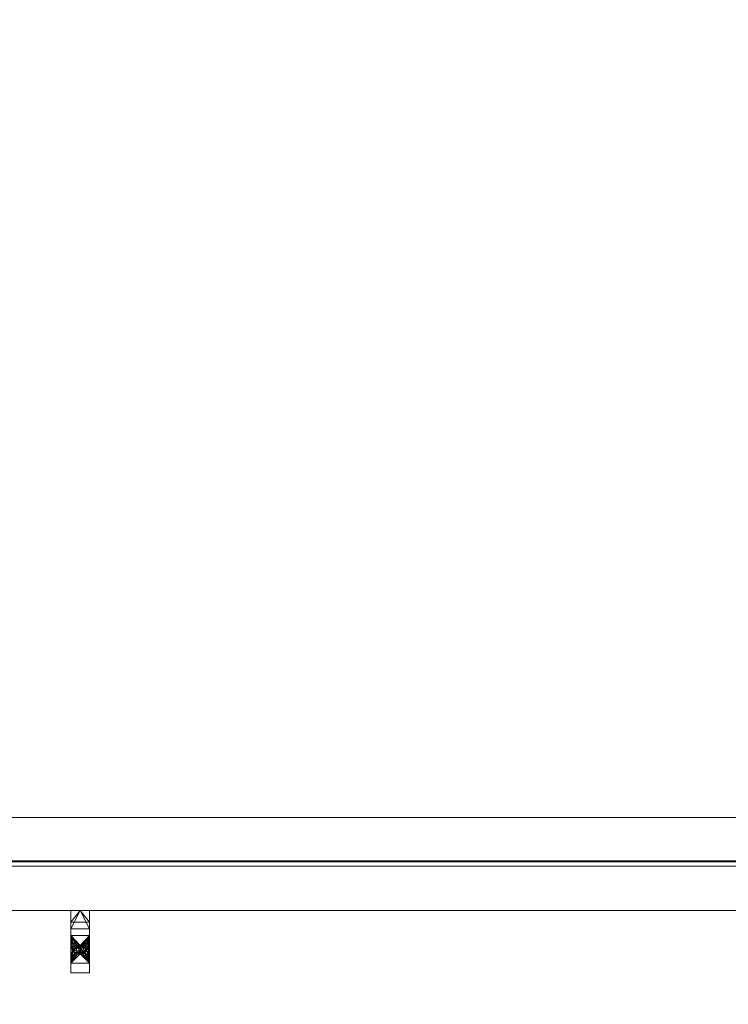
# Model space of a CAD drawing. Header units: millimetres. Extents: x -20851 to -17632, y 368 to 3070.
# Tile 624 of 656: x -18780 to -18477, y 2228 to 2649. Entities that reach past the tile are written whole.
import ezdxf

# ---------------------------------------------------------------- set-up
doc = ezdxf.new("R2010")
doc.units = ezdxf.units.MM
for name, color, linetype, lineweight in [('A-FLOR', 192, 'Continuous', 25), ('G-IMPT', 8, 'Continuous', 18), ('I-FURN', 30, 'Continuous', 18)]:
    doc.layers.add(name, color=color, linetype=linetype, lineweight=lineweight)

# ---------------------------------------------------------------- blocks, each defined once
blk = doc.blocks.new('Kitchen_Cabinets_FINSA_Pro-Base-Sink-unit-1200-blanc - Opening Type - _Two hinged doors_ Height - _800 mm_-1380536-3D GeiniaSet Tek cas 3')
at = {"layer": 'G-IMPT'}
mesh = blk.add_polyface(dxfattribs=at)
corners = [(-584, -579, 145.25), (-584, -35, 145.25), (584, -35, 145.25), (584, -579, 145.25)]
mesh.append_faces([[corners[k] for k in face] for face in [(0, 1, 2, 3)]])
mesh = blk.add_polyface(dxfattribs=at)
corners = [(-584, -579, 161.25), (584, -579, 161.25), (584, -35, 161.25), (-584, -35, 161.25)]
mesh.append_faces([[corners[k] for k in face] for face in [(1, 2, 3, 0)]])
mesh = blk.add_polyface(dxfattribs=at)
corners = [(-574, -560.5, 944.25), (574, -560.5, 944.25), (574, -560.5, 928.25), (-574, -560.5, 928.25)]
mesh.append_faces([[corners[k] for k in face] for face in [(3, 0, 1, 2)]])
mesh = blk.add_polyface(dxfattribs=at)
corners = [(-574, -579.5, 944.25), (574, -579.5, 944.25), (574, -560.5, 944.25), (-574, -560.5, 944.25)]
mesh.append_faces([[corners[k] for k in face] for face in [(0, 1, 2, 3)]])
mesh = blk.add_polyface(dxfattribs=at)
corners = [(-574, -579.5, 928.25), (-574, -560.5, 928.25), (574, -560.5, 928.25), (574, -579.5, 928.25)]
mesh.append_faces([[corners[k] for k in face] for face in [(3, 0, 1, 2)]])
mesh = blk.add_polyface(dxfattribs=at)
corners = [(-584, -579, 145.25), (584, -579, 145.25), (584, -579, 161.25), (-584, -579, 161.25)]
mesh.append_faces([[corners[k] for k in face] for face in [(3, 0, 1, 2)]])
mesh = blk.add_polyface(dxfattribs=at)
corners = [(574, -579.5, 944.25), (-574, -579.5, 944.25), (-574, -579.5, 928.25), (574, -579.5, 928.25)]
mesh.append_faces([[corners[k] for k in face] for face in [(1, 2, 3, 0)]])
mesh = blk.add_polyface(dxfattribs=at)
corners = [(1.11, -581.31, 943.75), (599.11, -581.31, 943.75), (599.11, -581.31, 145.75), (1.11, -581.31, 145.75)]
mesh.append_faces([[corners[k] for k in face] for face in [(0, 1, 2, 3)]])
mesh = blk.add_polyface(dxfattribs=at)
corners = [(1.11, -600.31, 943.75), (599.11, -600.31, 943.75), (599.11, -581.31, 943.75), (1.11, -581.31, 943.75)]
mesh.append_faces([[corners[k] for k in face] for face in [(0, 1, 2, 3)]])
mesh = blk.add_polyface(dxfattribs=at)
corners = [(1.11, -600.31, 145.75), (1.11, -581.31, 145.75), (599.11, -581.31, 145.75), (599.11, -600.31, 145.75)]
mesh.append_faces([[corners[k] for k in face] for face in [(3, 0, 1, 2)]])
mesh = blk.add_polyface(dxfattribs=at)
corners = [(599.11, -600.31, 943.75), (1.11, -600.31, 943.75), (1.11, -600.31, 145.75), (599.11, -600.31, 145.75)]
mesh.append_faces([[corners[k] for k in face] for face in [(2, 3, 0, 1)]])
mesh = blk.add_polyface(dxfattribs=at)
corners = [(46.89, -626.81, 708.75), (46.89, -600.31, 708.75), (54.89, -600.31, 708.75), (54.89, -626.81, 708.75)]
mesh.append_faces([[corners[k] for k in face] for face in [(3, 0, 1, 2)]])
mesh = blk.add_polyface(dxfattribs=at)
corners = [(46.89, -600.31, 900.75), (46.89, -626.81, 900.75), (54.89, -626.81, 900.75), (54.89, -600.31, 900.75)]
mesh.append_faces([[corners[k] for k in face] for face in [(2, 3, 0, 1)]])
mesh = blk.add_polyface(dxfattribs=at)
corners = [(46.89, -626.81, 900.75), (46.89, -600.31, 900.75), (46.89, -600.31, 880.25), (46.89, -608.06, 880.25), (46.89, -615.81, 880.25), (46.89, -617.08, 879.96), (46.89, -618.3, 879.53), (46.89, -619.45, 878.92), (46.89, -620.47, 878.13), (46.89, -621.32, 877.15), (46.89, -621.97, 876.03), (46.89, -622.42, 874.81), (46.89, -622.69, 873.54), (46.89, -622.81, 872.25), (46.89, -622.81, 804.75), (46.89, -622.81, 737.25), (46.89, -622.69, 735.96), (46.89, -622.42, 734.69), (46.89, -621.97, 733.47), (46.89, -621.32, 732.35), (46.89, -620.47, 731.37), (46.89, -619.45, 730.58), (46.89, -618.3, 729.97), (46.89, -617.08, 729.54), (46.89, -615.81, 729.25), (46.89, -608.06, 729.25), (46.89, -600.31, 729.25), (46.89, -600.31, 708.75), (46.89, -626.81, 708.75)]
mesh.append_faces([[corners[k] for k in face] for face in [(16, 28, 15), (14, 0, 13), (22, 28, 21), (23, 28, 22), (21, 28, 20), (6, 0, 5), (7, 0, 6)]], dxfattribs={"vtx0": -1, "vtx1": -1})
mesh.append_faces([[corners[k] for k in face] for face in [(28, 18, 19), (28, 16, 17), (28, 17, 18), (0, 10, 11), (0, 8, 9), (0, 9, 10), (28, 23, 24, 27)]], dxfattribs={"vtx0": -1, "vtx2": -1})
mesh.append_faces([[corners[k] for k in face] for face in [(3, 4, 1, 2)]], dxfattribs={"vtx1": -1})
mesh.append_faces([[corners[k] for k in face] for face in [(19, 20, 28), (12, 13, 0), (11, 12, 0), (7, 8, 0)]], dxfattribs={"vtx1": -1, "vtx2": -1})
mesh.append_faces([[corners[k] for k in face] for face in [(14, 15, 28, 0), (4, 5, 0, 1)]], dxfattribs={"vtx1": -1, "vtx3": -1})
mesh.append_faces([[corners[k] for k in face] for face in [(25, 26, 27, 24)]], dxfattribs={"vtx2": -1})
mesh = blk.add_polyface(dxfattribs=at)
corners = [(46.89, -600.31, 708.75), (46.89, -600.31, 729.25), (50.89, -600.31, 733.25), (54.89, -600.31, 729.25), (54.89, -600.31, 708.75)]
mesh.append_faces([[corners[k] for k in face] for face in [(4, 0, 1)]], dxfattribs={"vtx2": -1})
mesh.append_faces([[corners[k] for k in face] for face in [(1, 2, 3, 4)]], dxfattribs={"vtx3": -1})
mesh = blk.add_polyface(dxfattribs=at)
corners = [(46.89, -600.31, 900.75), (54.89, -600.31, 900.75), (54.89, -600.31, 880.25), (50.89, -600.31, 876.25), (46.89, -600.31, 880.25)]
mesh.append_faces([[corners[k] for k in face] for face in [(0, 1, 2, 4), (2, 3, 4)]], dxfattribs={"vtx2": -1})
mesh = blk.add_polyface(dxfattribs=at)
corners = [(46.89, -600.31, 729.25), (46.89, -608.06, 729.25), (46.89, -615.81, 729.25), (47.08, -615.6, 730.48), (47.65, -615.41, 731.59), (48.53, -615.26, 732.48), (49.65, -615.17, 733.05), (50.89, -615.13, 733.25), (52.13, -615.17, 733.05), (53.25, -615.26, 732.48), (54.13, -615.41, 731.59), (54.7, -615.6, 730.48), (54.89, -615.81, 729.25), (54.89, -608.06, 729.25), (54.89, -600.31, 729.25), (50.89, -600.31, 733.25), (46.89, -610.88, 729.25), (54.89, -610.88, 729.25), (46.89, -613.34, 729.25), (54.89, -613.34, 729.25), (46.89, -605.24, 729.25), (54.89, -605.24, 729.25)]
mesh.append_faces([[corners[k] for k in face] for face in [(19, 11, 12)]], dxfattribs={"vtx0": -1})
mesh.append_faces([[corners[k] for k in face] for face in [(7, 16, 6), (6, 18, 5), (11, 19, 10)]], dxfattribs={"vtx0": -1, "vtx1": -1})
mesh.append_faces([[corners[k] for k in face] for face in [(20, 21, 15), (16, 7, 17)]], dxfattribs={"vtx0": -1, "vtx1": -1, "vtx2": -1})
mesh.append_faces([[corners[k] for k in face] for face in [(18, 3, 4), (8, 19, 17), (19, 8, 9)]], dxfattribs={"vtx0": -1, "vtx2": -1})
mesh.append_faces([[corners[k] for k in face] for face in [(9, 10, 19), (4, 5, 18), (16, 18, 6), (7, 8, 17)]], dxfattribs={"vtx1": -1, "vtx2": -1})
mesh.append_faces([[corners[k] for k in face] for face in [(1, 16, 17, 13), (20, 1, 13, 21)]], dxfattribs={"vtx1": -1, "vtx3": -1})
mesh.append_faces([[corners[k] for k in face] for face in [(15, 0, 20), (21, 14, 15), (18, 2, 3)]], dxfattribs={"vtx2": -1})
mesh = blk.add_polyface(dxfattribs=at)
corners = [(46.89, -615.81, 880.25), (46.89, -608.06, 880.25), (46.89, -600.31, 880.25), (50.89, -600.31, 876.25), (54.89, -600.31, 880.25), (54.89, -608.06, 880.25), (54.89, -615.81, 880.25), (54.69, -615.81, 879), (54.12, -615.81, 877.88), (53.23, -615.81, 877), (52.11, -615.81, 876.44), (50.89, -615.81, 876.25), (49.67, -615.81, 876.44), (48.55, -615.81, 877), (47.67, -615.81, 877.88), (47.09, -615.81, 879), (46.89, -610.88, 880.25), (54.89, -610.88, 880.25)]
mesh.append_faces([[corners[k] for k in face] for face in [(3, 1, 2), (5, 3, 4)]], dxfattribs={"vtx0": -1})
mesh.append_faces([[corners[k] for k in face] for face in [(15, 16, 14), (12, 16, 11)]], dxfattribs={"vtx0": -1, "vtx1": -1})
mesh.append_faces([[corners[k] for k in face] for face in [(5, 1, 3), (11, 16, 17)]], dxfattribs={"vtx0": -1, "vtx1": -1, "vtx2": -1})
mesh.append_faces([[corners[k] for k in face] for face in [(16, 12, 13), (17, 10, 11), (16, 13, 14), (17, 7, 8), (17, 8, 9)]], dxfattribs={"vtx0": -1, "vtx2": -1})
mesh.append_faces([[corners[k] for k in face] for face in [(9, 10, 17)]], dxfattribs={"vtx1": -1, "vtx2": -1})
mesh.append_faces([[corners[k] for k in face] for face in [(5, 17, 16, 1)]], dxfattribs={"vtx1": -1, "vtx3": -1})
mesh.append_faces([[corners[k] for k in face] for face in [(15, 0, 16), (17, 6, 7)]], dxfattribs={"vtx2": -1})
mesh = blk.add_polyface(dxfattribs=at)
corners = [(54.89, -600.31, 900.75), (54.89, -626.81, 900.75), (54.89, -626.81, 708.75), (54.89, -600.31, 708.75), (54.89, -600.31, 729.25), (54.89, -608.06, 729.25), (54.89, -615.81, 729.25), (54.89, -617.08, 729.54), (54.89, -618.3, 729.97), (54.89, -619.45, 730.58), (54.89, -620.47, 731.37), (54.89, -621.32, 732.35), (54.89, -621.97, 733.47), (54.89, -622.42, 734.69), (54.89, -622.69, 735.96), (54.89, -622.81, 737.25), (54.89, -622.81, 804.75), (54.89, -622.81, 872.25), (54.89, -622.69, 873.54), (54.89, -622.42, 874.81), (54.89, -621.97, 876.03), (54.89, -621.32, 877.15), (54.89, -620.47, 878.13), (54.89, -619.45, 878.92), (54.89, -618.3, 879.53), (54.89, -617.08, 879.96), (54.89, -615.81, 880.25), (54.89, -608.06, 880.25), (54.89, -600.31, 880.25)]
mesh.append_faces([[corners[k] for k in face] for face in [(14, 2, 13), (21, 1, 20), (19, 1, 18), (23, 1, 22)]], dxfattribs={"vtx0": -1, "vtx1": -1})
mesh.append_faces([[corners[k] for k in face] for face in [(2, 7, 8), (26, 0, 1, 25), (2, 10, 11), (2, 11, 12), (2, 14, 15), (2, 9, 10), (1, 19, 20), (1, 21, 22)]], dxfattribs={"vtx0": -1, "vtx2": -1})
mesh.append_faces([[corners[k] for k in face] for face in [(8, 9, 2), (24, 25, 1), (23, 24, 1), (12, 13, 2), (15, 16, 2), (17, 18, 1)]], dxfattribs={"vtx1": -1, "vtx2": -1})
mesh.append_faces([[corners[k] for k in face] for face in [(6, 7, 2, 3), (16, 17, 1, 2)]], dxfattribs={"vtx1": -1, "vtx3": -1})
mesh.append_faces([[corners[k] for k in face] for face in [(27, 28, 0, 26)]], dxfattribs={"vtx2": -1})
mesh.append_faces([[corners[k] for k in face] for face in [(3, 4, 5, 6)]], dxfattribs={"vtx3": -1})
mesh = blk.add_polyface(dxfattribs=at)
corners = [(46.89, -615.81, 729.25), (46.89, -617.08, 729.53), (46.89, -618.3, 729.97), (46.89, -619.45, 730.57), (46.89, -620.47, 731.37), (46.89, -621.32, 732.35), (46.89, -621.97, 733.47), (46.89, -622.42, 734.69), (46.89, -622.69, 735.96), (46.89, -622.81, 737.25), (47.09, -621.57, 737.25), (47.65, -620.46, 737.25), (48.54, -619.57, 737.25), (49.65, -619, 737.25), (50.89, -618.8, 737.25), (52.13, -619, 737.25), (53.24, -619.57, 737.25), (54.13, -620.46, 737.25), (54.69, -621.57, 737.25), (54.89, -622.81, 737.25), (54.89, -622.69, 735.96), (54.89, -622.42, 734.69), (54.89, -621.97, 733.47), (54.89, -621.32, 732.35), (54.89, -620.47, 731.37), (54.89, -619.45, 730.57), (54.89, -618.3, 729.97), (54.89, -617.08, 729.53), (54.89, -615.81, 729.25), (54.69, -615.6, 730.47), (54.12, -615.41, 731.58), (53.23, -615.26, 732.45), (52.12, -615.17, 733), (50.89, -615.13, 733.19), (49.66, -615.17, 733), (48.55, -615.26, 732.45), (47.66, -615.41, 731.58), (47.09, -615.6, 730.47), (52.97, -618.35, 734.08), (48.81, -618.35, 734.08), (53.71, -617.42, 732.68), (51.5, -617.06, 733.75), (48.07, -617.42, 732.68), (50.89, -618.02, 734.6)]
mesh.append_faces([[corners[k] for k in face] for face in [(4, 42, 3), (26, 40, 25), (2, 37, 1), (25, 40, 24), (31, 40, 30), (27, 29, 26), (7, 11, 6), (14, 43, 13), (15, 43, 14), (23, 38, 22), (17, 38, 16), (34, 41, 33)]], dxfattribs={"vtx0": -1, "vtx1": -1})
mesh.append_faces([[corners[k] for k in face] for face in [(2, 42, 37), (4, 39, 42), (41, 42, 39), (24, 40, 38), (38, 40, 41), (42, 41, 34), (13, 43, 39), (40, 26, 29), (11, 39, 6), (41, 43, 38), (15, 38, 43), (40, 32, 41), (43, 41, 39), (22, 38, 17)]], dxfattribs={"vtx0": -1, "vtx1": -1, "vtx2": -1})
mesh.append_faces([[corners[k] for k in face] for face in [(42, 2, 3), (42, 34, 35), (40, 31, 32), (39, 4, 5), (42, 36, 37), (39, 11, 12), (17, 21, 22), (18, 20, 21), (21, 17, 18), (39, 5, 6)]], dxfattribs={"vtx0": -1, "vtx2": -1})
mesh.append_faces([[corners[k] for k in face] for face in [(28, 29, 27)]], dxfattribs={"vtx1": -1})
mesh.append_faces([[corners[k] for k in face] for face in [(15, 16, 38), (29, 30, 40), (32, 33, 41), (12, 13, 39), (7, 8, 10), (10, 11, 7), (35, 36, 42), (23, 24, 38)]], dxfattribs={"vtx1": -1, "vtx2": -1})
mesh.append_faces([[corners[k] for k in face] for face in [(37, 0, 1), (8, 9, 10), (18, 19, 20)]], dxfattribs={"vtx2": -1})
mesh = blk.add_polyface(dxfattribs=at)
corners = [(46.89, -622.81, 872.25), (46.89, -622.69, 873.54), (46.89, -622.42, 874.81), (46.89, -621.97, 876.03), (46.89, -621.32, 877.15), (46.89, -620.47, 878.13), (46.89, -619.45, 878.93), (46.89, -618.3, 879.53), (46.89, -617.08, 879.97), (46.89, -615.81, 880.25), (47.08, -615.81, 879), (47.65, -615.81, 877.87), (48.53, -615.8, 876.96), (49.64, -615.79, 876.37), (50.89, -615.79, 876.17), (52.14, -615.79, 876.37), (53.25, -615.8, 876.96), (54.13, -615.81, 877.87), (54.7, -615.81, 879), (54.89, -615.81, 880.25), (54.89, -617.08, 879.97), (54.89, -618.3, 879.53), (54.89, -619.45, 878.93), (54.89, -620.47, 878.13), (54.89, -621.32, 877.15), (54.89, -621.97, 876.03), (54.89, -622.42, 874.81), (54.89, -622.69, 873.54), (54.89, -622.81, 872.25), (54.69, -621.58, 872.2), (54.13, -620.46, 872.15), (53.24, -619.58, 872.11), (52.12, -619.01, 872.09), (50.89, -618.81, 872.08), (49.66, -619.01, 872.09), (48.54, -619.58, 872.11), (47.65, -620.46, 872.15), (47.09, -621.58, 872.2), (49.09, -618.36, 875.16), (53.07, -618.51, 875.33), (47.45, -619.9, 875.59), (47.75, -618.09, 876.86), (51.11, -618.42, 874.19), (51.08, -617.63, 875.31)]
mesh.append_faces([[corners[k] for k in face] for face in [(34, 42, 33), (5, 40, 4), (2, 37, 1), (31, 39, 30), (27, 29, 26), (17, 39, 16), (6, 41, 5), (11, 41, 10), (15, 43, 14), (23, 39, 22), (16, 39, 15), (12, 41, 11)]], dxfattribs={"vtx0": -1, "vtx1": -1})
mesh.append_faces([[corners[k] for k in face] for face in [(2, 40, 37), (35, 40, 38), (38, 42, 34), (42, 38, 43), (13, 43, 38), (30, 39, 26), (38, 40, 41), (42, 39, 31), (41, 7, 10), (41, 13, 38), (39, 43, 15), (43, 39, 42), (22, 39, 17), (41, 40, 5)]], dxfattribs={"vtx0": -1, "vtx1": -1, "vtx2": -1})
mesh.append_faces([[corners[k] for k in face] for face in [(43, 13, 14), (40, 36, 37), (40, 2, 3), (26, 29, 30), (39, 25, 26), (17, 21, 22), (18, 20, 21), (40, 35, 36), (21, 17, 18), (41, 6, 7)]], dxfattribs={"vtx0": -1, "vtx2": -1})
mesh.append_faces([[corners[k] for k in face] for face in [(28, 29, 27)]], dxfattribs={"vtx1": -1})
mesh.append_faces([[corners[k] for k in face] for face in [(3, 4, 40), (34, 35, 38), (24, 25, 39), (32, 33, 42), (7, 8, 10), (31, 32, 42), (12, 13, 41), (23, 24, 39)]], dxfattribs={"vtx1": -1, "vtx2": -1})
mesh.append_faces([[corners[k] for k in face] for face in [(37, 0, 1), (8, 9, 10), (18, 19, 20)]], dxfattribs={"vtx2": -1})
mesh = blk.add_polyface(dxfattribs=at)
corners = [(46.89, -622.81, 737.25), (46.89, -622.81, 804.75), (46.89, -622.81, 872.25), (47.09, -621.57, 872.2), (47.65, -620.46, 872.15), (48.54, -619.57, 872.11), (49.65, -619.01, 872.09), (50.89, -618.81, 872.08), (52.13, -619.01, 872.09), (53.24, -619.57, 872.11), (54.13, -620.46, 872.15), (54.69, -621.57, 872.2), (54.89, -622.81, 872.25), (54.89, -622.81, 804.75), (54.89, -622.81, 737.25), (54.69, -621.57, 737.25), (54.13, -620.46, 737.25), (53.24, -619.57, 737.25), (52.13, -619.01, 737.25), (50.89, -618.81, 737.25), (49.66, -619.01, 737.25), (48.54, -619.57, 737.25), (47.65, -620.46, 737.25), (47.09, -621.57, 737.25), (46.89, -622.81, 825.77), (54.89, -622.81, 825.77)]
mesh.append_faces([[corners[k] for k in face] for face in [(15, 13, 14)]], dxfattribs={"vtx0": -1})
mesh.append_faces([[corners[k] for k in face] for face in [(22, 1, 21), (17, 13, 16), (8, 25, 7), (11, 25, 10)]], dxfattribs={"vtx0": -1, "vtx1": -1})
mesh.append_faces([[corners[k] for k in face] for face in [(25, 24, 7), (19, 1, 13)]], dxfattribs={"vtx0": -1, "vtx1": -1, "vtx2": -1})
mesh.append_faces([[corners[k] for k in face] for face in [(1, 20, 21), (24, 4, 5), (24, 5, 6), (25, 9, 10), (13, 18, 19)]], dxfattribs={"vtx0": -1, "vtx2": -1})
mesh.append_faces([[corners[k] for k in face] for face in [(22, 23, 1), (3, 4, 24), (19, 20, 1), (17, 18, 13), (15, 16, 13), (8, 9, 25), (6, 7, 24)]], dxfattribs={"vtx1": -1, "vtx2": -1})
mesh.append_faces([[corners[k] for k in face] for face in [(1, 24, 25, 13)]], dxfattribs={"vtx1": -1, "vtx3": -1})
mesh.append_faces([[corners[k] for k in face] for face in [(23, 0, 1), (24, 2, 3), (11, 12, 25)]], dxfattribs={"vtx2": -1})
mesh = blk.add_polyface(dxfattribs=at)
corners = [(54.89, -626.81, 900.75), (46.89, -626.81, 900.75), (46.89, -626.81, 708.75), (54.89, -626.81, 708.75)]
mesh.append_faces([[corners[k] for k in face] for face in [(1, 2, 3, 0)]])

msp = doc.modelspace()

# ---------------------------------------------------------------- block references
at = {"layer": 'I-FURN'}
msp.add_blockref('Kitchen_Cabinets_FINSA_Pro-Base-Sink-unit-1200-blanc - Opening Type - _Two hinged doors_ Height - _800 mm_-1380536-3D GeiniaSet Tek cas 3', (-18805.49, 2868.53), dxfattribs=at)

# ---------------------------------------------------------------- meshes
at = {"layer": 'A-FLOR'}
mesh = msp.add_polyface(dxfattribs=at)
corners = [(-20615.54, 369.03, -250), (-20615.54, 2868.53, -250), (-17632.09, 2868.53, -250), (-17632.09, 369.03, -250), (-19796.3, 2816.89, -250), (-19798, 2829.83, -250), (-19803, 2841.89, -250), (-19810.94, 2852.24, -250), (-19821.3, 2860.19, -250), (-19833.36, 2865.18, -250), (-19846.3, 2866.89, -250), (-19859.24, 2865.18, -250), (-19871.3, 2860.19, -250), (-19881.65, 2852.24, -250), (-19889.6, 2841.89, -250), (-19894.59, 2829.83, -250), (-19896.3, 2816.89, -250), (-19894.59, 2803.95, -250), (-19889.6, 2791.89, -250), (-19881.65, 2781.53, -250), (-19871.3, 2773.59, -250), (-19859.24, 2768.59, -250), (-19846.3, 2766.89, -250), (-19833.36, 2768.59, -250), (-19821.3, 2773.59, -250), (-19810.94, 2781.53, -250), (-19803, 2791.89, -250), (-19798, 2803.95, -250)]
mesh.append_faces([[corners[k] for k in face] for face in [(13, 1, 12), (8, 2, 7)]], dxfattribs={"vtx0": -1, "vtx1": -1})
mesh.append_faces([[corners[k] for k in face] for face in [(0, 21, 22), (0, 22, 23), (1, 17, 18), (1, 19, 20), (1, 18, 19), (24, 3, 0, 23), (3, 24, 25, 2), (2, 26, 27), (2, 25, 26), (2, 27, 4), (1, 13, 14), (1, 10, 11), (2, 8, 9), (10, 1, 2), (2, 4, 5)]], dxfattribs={"vtx0": -1, "vtx2": -1})
mesh.append_faces([[corners[k] for k in face] for face in [(15, 16, 1), (14, 15, 1), (11, 12, 1), (16, 17, 1), (6, 7, 2), (5, 6, 2), (9, 10, 2)]], dxfattribs={"vtx1": -1, "vtx2": -1})
mesh.append_faces([[corners[k] for k in face] for face in [(20, 21, 0, 1)]], dxfattribs={"vtx1": -1, "vtx3": -1})
mesh = msp.add_polyface(dxfattribs=at)
corners = [(-20615.54, 369.03), (-17632.09, 369.03), (-17632.09, 2868.53), (-20615.54, 2868.53), (-19796.3, 2816.89), (-19798, 2803.95), (-19803, 2791.89), (-19810.94, 2781.53), (-19821.3, 2773.59), (-19833.36, 2768.59), (-19846.3, 2766.89), (-19859.24, 2768.59), (-19871.3, 2773.59), (-19881.65, 2781.53), (-19889.6, 2791.89), (-19894.59, 2803.95), (-19896.3, 2816.89), (-19894.59, 2829.83), (-19889.6, 2841.89), (-19881.65, 2852.24), (-19871.3, 2860.19), (-19859.24, 2865.18), (-19846.3, 2866.89), (-19833.36, 2865.18), (-19821.3, 2860.19), (-19810.94, 2852.24), (-19803, 2841.89), (-19798, 2829.83)]
mesh.append_faces([[corners[k] for k in face] for face in [(20, 3, 19), (4, 2, 27), (15, 3, 14), (14, 3, 13), (12, 0, 11), (6, 2, 5), (5, 2, 4)]], dxfattribs={"vtx0": -1, "vtx1": -1})
mesh.append_faces([[corners[k] for k in face] for face in [(3, 20, 21), (3, 21, 22), (3, 15, 16), (2, 22, 23), (22, 2, 3), (2, 23, 24), (0, 9, 10), (2, 6, 7, 1), (1, 7, 8)]], dxfattribs={"vtx0": -1, "vtx2": -1})
mesh.append_faces([[corners[k] for k in face] for face in [(16, 17, 3), (18, 19, 3), (17, 18, 3), (24, 25, 2), (26, 27, 2), (25, 26, 2), (10, 11, 0)]], dxfattribs={"vtx1": -1, "vtx2": -1})
mesh.append_faces([[corners[k] for k in face] for face in [(12, 13, 3, 0), (8, 9, 0, 1)]], dxfattribs={"vtx1": -1, "vtx3": -1})

doc.saveas('drawing.dxf')
